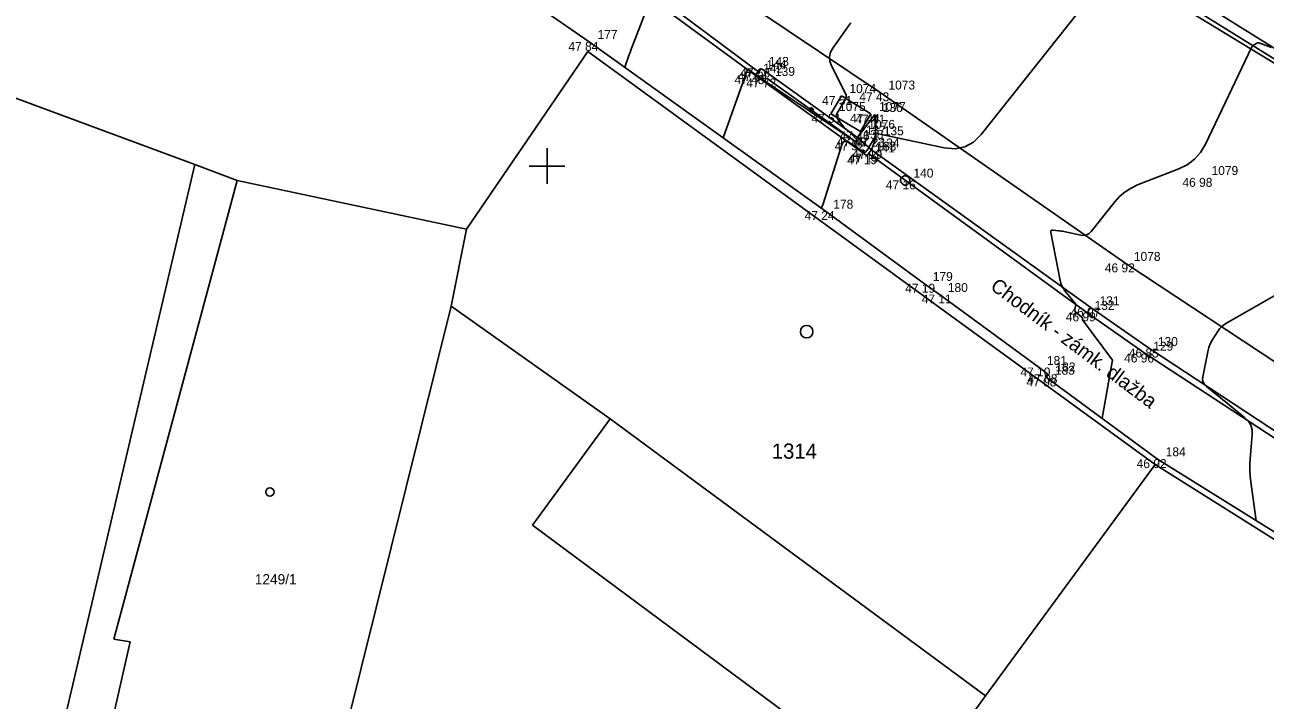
# Model space of a CAD drawing. Extents: x -702257 to -701487, y -1009871 to -1008841.
# Drawn here: x -701789.6 to -701754.93, y -1009039.93 to -1009021.05 of the extents above; entities that cross this region are included whole.
import ezdxf

# ---------------------------------------------------------------- set-up
doc = ezdxf.new("R2010")
doc.units = 0
for name, color, linetype in [('Ex_Major Contours', 7, 'Continuous'), ('Ex_Minor Contours', 7, 'Continuous'), ('Z_betonova_konstrukce', 7, 'Continuous'), ('Z_body', 7, 'Continuous'), ('Z_body_cisla', 7, 'Continuous'), ('Z_body_vysky_redukovane', 7, 'Continuous'), ('Z_budova', 7, 'Continuous'), ('Z_hektometricka_sit', 7, 'Continuous'), ('Z_katastr_cisla_stavebni', 7, 'Continuous'), ('Z_katastr_hranice', 7, 'Continuous'), ('Z_katastr_vnitrni_kresba', 7, 'Continuous'), ('Z_katastr_znacky_budov', 7, 'Continuous'), ('Z_komunikace', 7, 'Continuous'), ('Z_obruba', 7, 'Continuous'), ('Z_popisy', 7, 'Continuous'), ('Z_rozhranni', 7, 'Continuous'), ('Z_site_nerozlisene_znaky', 7, 'Continuous'), ('Z_site_vodovod_znaky', 7, 'Continuous'), ('Z_vstupy', 7, 'Continuous'), ('Z_zabradli', 7, 'Continuous'), ('Z_zabradli_znaky', 7, 'Continuous'), ('Z_zlabek', 7, 'Continuous')]:
    doc.layers.add(name, color=color, linetype=linetype)

# ---------------------------------------------------------------- blocks, each defined once
blk = doc.blocks.new('POINT_DISPLAY')
blk.add_line((0, 0), (0, 0))
blk = doc.blocks.new('Z614')
for p, q in [((-0.13, 0.03), (-0.1, 0.08)), ((-0.13, -0.03), (-0.13, 0.03)), ((-0.1, 0.08), (-0.08, 0.1)), ((-0.08, 0.1), (-0.03, 0.13)), ((-0.03, 0.13), (0.03, 0.13)), ((0.03, 0.13), (0.08, 0.1)), ((0.08, 0.1), (0.1, 0.08)), ((0.1, 0.08), (0.13, 0.03)), ((0.13, 0.03), (0.13, -0.03)), ((-0.1, -0.08), (-0.13, -0.03)), ((-0.08, -0.1), (-0.1, -0.08)), ((-0.03, -0.13), (-0.08, -0.1)), ((0.03, -0.13), (-0.03, -0.13)), ((0.08, -0.1), (0.03, -0.13)), ((0.1, -0.08), (0.08, -0.1)), ((0.13, -0.03), (0.1, -0.08))]:
    blk.add_line(p, q)
blk = doc.blocks.new('Z530')
for p, q in [((-0.05, 0.03), (-0.03, 0.05)), ((-0.05, -0.03), (-0.05, 0.03)), ((-0.03, 0.05), (0.03, 0.05)), ((-0.03, -0.03), (-0.03, 0.03)), ((-0.03, 0.03), (0.03, 0.03)), ((-0.03, -0.03), (0.03, 0.03)), ((0.03, 0.05), (0.05, 0.03)), ((0.03, 0.03), (0.03, -0.03)), ((0.05, 0.03), (0.05, -0.03)), ((-0.03, -0.05), (-0.05, -0.03)), ((0.03, -0.03), (-0.03, -0.03)), ((0.03, -0.05), (-0.03, -0.05)), ((0.05, -0.03), (0.03, -0.05))]:
    blk.add_line(p, q)

msp = doc.modelspace()

# ---------------------------------------------------------------- linework, layer by layer
at = {"layer": 'Ex_Major Contours'}
msp.add_lwpolyline([(-701759.49, -1009032.05), (-701759.208, -1009030.471), (-701759.206, -1009030.463), (-701759.204, -1009030.456), (-701759.199, -1009030.441), (-701759.198, -1009030.437), (-701759.198, -1009030.434), (-701759.199, -1009030.43), (-701759.201, -1009030.427), (-701760.033, -1009029.293), (-701760.037, -1009029.287), (-701760.039, -1009029.282), (-701760.041, -1009029.276), (-701760.041, -1009029.269), (-701760.041, -1009029.243), (-701760.042, -1009029.237), (-701760.043, -1009029.231), (-701760.047, -1009029.226), (-701760.051, -1009029.222), (-701760.228, -1009029.077), (-701760.242, -1009029.062), (-701760.251, -1009029.045), (-701760.254, -1009029.025), (-701760.251, -1009029.004), (-701760.219, -1009028.875), (-701760.219, -1009028.872), (-701760.224, -1009028.868), (-701760.224, -1009028.867), (-701760.221, -1009028.864), (-701760.222, -1009028.862), (-701760.526, -1009028.485), (-701760.572, -1009028.42), (-701760.61, -1009028.35), (-701760.638, -1009028.277), (-701760.658, -1009028.2), (-701760.919, -1009026.855), (-701760.921, -1009026.823), (-701760.911, -1009026.801), (-701760.89, -1009026.79), (-701760.858, -1009026.789), (-701760.707, -1009026.806), (-701760.669, -1009026.81), (-701760.632, -1009026.816), (-701760.594, -1009026.823), (-701760.557, -1009026.83), (-701760.087, -1009026.931), (-701760.001, -1009026.939), (-701759.923, -1009026.924), (-701759.853, -1009026.886), (-701759.791, -1009026.825), (-701759.137, -1009026), (-701759.001, -1009025.849), (-701758.849, -1009025.72), (-701758.681, -1009025.613), (-701758.496, -1009025.527), (-701757.347, -1009025.081), (-701757.109, -1009024.963), (-701756.905, -1009024.809), (-701756.735, -1009024.617), (-701756.6, -1009024.388), (-701755.301, -1009021.671), (-701755.29, -1009021.653), (-701755.277, -1009021.636), (-701755.261, -1009021.622), (-701755.243, -1009021.611), (-701755.165, -1009021.569), (-701755.146, -1009021.56), (-701755.126, -1009021.557), (-701755.106, -1009021.558), (-701755.085, -1009021.563), (-701754.756, -1009021.688)], dxfattribs=at)
at = {"layer": 'Ex_Minor Contours'}
for points in [[(-701759.087, -1009019.349), (-701762.867, -1009024.12), (-701763.082, -1009024.333), (-701763.326, -1009024.466), (-701763.599, -1009024.519), (-701763.901, -1009024.491), (-701765.784, -1009024.086), (-701765.79, -1009024.086), (-701765.795, -1009024.087), (-701765.799, -1009024.091), (-701765.802, -1009024.097), (-701765.81, -1009024.124), (-701765.812, -1009024.131), (-701765.814, -1009024.138), (-701765.817, -1009024.144), (-701765.82, -1009024.15), (-701765.841, -1009024.191), (-701765.846, -1009024.2), (-701765.851, -1009024.209), (-701765.856, -1009024.218), (-701765.861, -1009024.227), (-701766.007, -1009024.471), (-701766.009, -1009024.475), (-701766.01, -1009024.478), (-701766.011, -1009024.481), (-701766.011, -1009024.485), (-701766.012, -1009024.499), (-701766.012, -1009024.503), (-701766.013, -1009024.506), (-701766.015, -1009024.509), (-701766.017, -1009024.512), (-701766.076, -1009024.577), (-701766.086, -1009024.588), (-701766.096, -1009024.598), (-701766.116, -1009024.619), (-701766.121, -1009024.623), (-701766.127, -1009024.625), (-701766.132, -1009024.624), (-701766.138, -1009024.621), (-701766.567, -1009024.335), (-701766.634, -1009024.302), (-701766.69, -1009024.303), (-701766.734, -1009024.337), (-701766.767, -1009024.405), (-701767.295, -1009026.082), (-701767.299, -1009026.092), (-701767.302, -1009026.102), (-701767.305, -1009026.112), (-701767.309, -1009026.122), (-701767.33, -1009026.181)], [(-701772.83, -1009022.24), (-701772.703, -1009021.882), (-701772.681, -1009021.822), (-701772.659, -1009021.763), (-701772.637, -1009021.704), (-701772.614, -1009021.644), (-701772.116, -1009020.356)], [(-701766.507, -1009020.998), (-701766.596, -1009021.112), (-701766.682, -1009021.229), (-701767.018, -1009021.702), (-701767.083, -1009021.821), (-701767.111, -1009021.944), (-701767.102, -1009022.069), (-701767.055, -1009022.197), (-701766.645, -1009023.008), (-701766.641, -1009023.018), (-701766.639, -1009023.028), (-701766.638, -1009023.038), (-701766.639, -1009023.048), (-701766.648, -1009023.09), (-701766.651, -1009023.101), (-701766.655, -1009023.111), (-701766.659, -1009023.12), (-701766.664, -1009023.13), (-701766.897, -1009023.519), (-701766.903, -1009023.53), (-701766.906, -1009023.541), (-701766.908, -1009023.552), (-701766.908, -1009023.565), (-701766.905, -1009023.614), (-701766.904, -1009023.625), (-701766.901, -1009023.637), (-701766.896, -1009023.648), (-701766.89, -1009023.658), (-701766.841, -1009023.73), (-701766.83, -1009023.745), (-701766.82, -1009023.76), (-701766.809, -1009023.775), (-701766.797, -1009023.789), (-701766.709, -1009023.905), (-701766.694, -1009023.923), (-701766.678, -1009023.941), (-701766.661, -1009023.957), (-701766.643, -1009023.973), (-701766.568, -1009024.033), (-701766.55, -1009024.048), (-701766.532, -1009024.064), (-701766.515, -1009024.08), (-701766.498, -1009024.097), (-701766.362, -1009024.242), (-701766.357, -1009024.249), (-701766.353, -1009024.256), (-701766.351, -1009024.264), (-701766.351, -1009024.272), (-701766.353, -1009024.323), (-701766.354, -1009024.326), (-701766.361, -1009024.333), (-701766.362, -1009024.333), (-701767.437, -1009023.614), (-701767.608, -1009023.5), (-701767.78, -1009023.385), (-701767.952, -1009023.27), (-701768.123, -1009023.156), (-701769.147, -1009022.471), (-701769.152, -1009022.467), (-701769.157, -1009022.463), (-701769.165, -1009022.453), (-701769.169, -1009022.449), (-701769.174, -1009022.445), (-701769.385, -1009022.295), (-701769.388, -1009022.294), (-701769.39, -1009022.296), (-701769.395, -1009022.3), (-701769.397, -1009022.304), (-701769.427, -1009022.382), (-701769.433, -1009022.395), (-701769.438, -1009022.408), (-701769.443, -1009022.422), (-701769.447, -1009022.435), (-701770.08, -1009024.21)], [(-701754.661, -1009028.62), (-701756.035, -1009029.402), (-701756.098, -1009029.443), (-701756.155, -1009029.491), (-701756.205, -1009029.546), (-701756.249, -1009029.607), (-701756.411, -1009029.865), (-701756.448, -1009029.931), (-701756.479, -1009029.999), (-701756.504, -1009030.07), (-701756.522, -1009030.144), (-701756.674, -1009030.893), (-701756.68, -1009030.972), (-701756.666, -1009031.043), (-701756.631, -1009031.107), (-701756.576, -1009031.163), (-701756.314, -1009031.373), (-701756.248, -1009031.425), (-701756.182, -1009031.478), (-701756.117, -1009031.531), (-701756.052, -1009031.584), (-701755.496, -1009032.033), (-701755.397, -1009032.133), (-701755.331, -1009032.245), (-701755.296, -1009032.372), (-701755.293, -1009032.512), (-701755.352, -1009033.183), (-701755.361, -1009033.344), (-701755.362, -1009033.505), (-701755.353, -1009033.665), (-701755.335, -1009033.825), (-701755.183, -1009034.912)]]:
    msp.add_lwpolyline(points, dxfattribs=at)
at = {"layer": 'Z_betonova_konstrukce'}
for p, q in [((-701769.18, -1009022.46), (-701769.09, -1009022.37)), ((-701766.07, -1009024.7), (-701769.18, -1009022.46)), ((-701766.32, -1009024.2), (-701765.93, -1009024.55)), ((-701766.02, -1009024.65), (-701766.07, -1009024.7)), ((-701765.93, -1009024.55), (-701766.02, -1009024.65))]:
    msp.add_line(p, q, dxfattribs=at)
at = {"layer": 'Z_budova'}
for p, q in [((-701773.82, -1009021.53), (-701767.22, -1009026.26)), ((-701764.45, -1009028.29), (-701764.03, -1009028.59)), ((-701761.25, -1009030.63), (-701761.01, -1009030.82)), ((-701761.01, -1009030.82), (-701761.04, -1009030.91)), ((-701761.04, -1009030.91), (-701757.94, -1009033.19)), ((-701757.94, -1009033.19), (-701750.48, -1009037.85))]:
    msp.add_line(p, q, dxfattribs=at)
at = {"layer": 'Z_hektometricka_sit'}
for p, q in [((-701775, -1009024.5), (-701775, -1009025.5)), ((-701775, -1009024.5), (-701775, -1009025.5)), ((-701775.5, -1009025), (-701774.5, -1009025)), ((-701775.5, -1009025), (-701774.5, -1009025))]:
    msp.add_line(p, q, dxfattribs=at)
at = {"layer": 'Z_katastr_hranice'}
for p, q in [((-701766.02, -1009015.21), (-701739.99, -1009031.08)), ((-701773.86, -1009021.8), (-701777.25, -1009026.76)), ((-701758.01, -1009033.34), (-701773.86, -1009021.8)), ((-701790.81, -1009022.75), (-701784.84, -1009024.96)), ((-701784.84, -1009024.96), (-701792.33, -1009056.81)), ((-701783.66, -1009025.4), (-701784.84, -1009024.96)), ((-701777.25, -1009026.76), (-701783.66, -1009025.4)), ((-701777.25, -1009026.76), (-701777.68, -1009028.92)), ((-701777.68, -1009028.92), (-701785.11, -1009058.74)), ((-701773.24, -1009032.06), (-701777.68, -1009028.92)), ((-701775.41, -1009035.04), (-701773.24, -1009032.06)), ((-701758.01, -1009033.34), (-701762.75, -1009039.81)), ((-701747.14, -1009040.19), (-701758.01, -1009033.34)), ((-701764.93, -1009042.8), (-701775.41, -1009035.04)), ((-701762.75, -1009039.81), (-701764.04, -1009041.58))]:
    msp.add_line(p, q, dxfattribs=at)
at = {"layer": 'Z_katastr_vnitrni_kresba'}
for p, q in [((-701783.9, -1009026.31), (-701783.66, -1009025.4)), ((-701787.11, -1009038.22), (-701783.9, -1009026.31)), ((-701773.24, -1009032.06), (-701762.75, -1009039.81)), ((-701790.94, -1009057.21), (-701786.65, -1009038.3)), ((-701786.65, -1009038.3), (-701787.11, -1009038.22))]:
    msp.add_line(p, q, dxfattribs=at)
at = {"layer": 'Z_katastr_znacky_budov'}
for centre, radius in [((-701767.747, -1009029.629), 0.175), ((-701782.745, -1009034.109), 0.117)]:
    msp.add_circle(centre, radius, dxfattribs=at)
at = {"layer": 'Z_komunikace'}
for p, q in [((-701750.02, -1009024.91), (-701759.04, -1009019.29)), ((-701769.09, -1009022.37), (-701772.09, -1009020.13)), ((-701769.02, -1009022.27), (-701769.09, -1009022.37)), ((-701766.32, -1009024.2), (-701769.02, -1009022.27)), ((-701765.84, -1009023.56), (-701766.32, -1009024.2)), ((-701765.81, -1009024.21), (-701765.84, -1009023.56)), ((-701765.93, -1009024.55), (-701765.81, -1009024.21)), ((-701759.79, -1009028.96), (-701765.93, -1009024.55)), ((-701758.16, -1009030.1), (-701759.79, -1009028.96)), ((-701752.64, -1009033.74), (-701758.16, -1009030.1))]:
    msp.add_line(p, q, dxfattribs=at)
at = {"layer": 'Z_obruba'}
for p, q in [((-701749.85, -1009024.73), (-701758.92, -1009019.05)), ((-701772.21, -1009020.24), (-701769.18, -1009022.46)), ((-701758.29, -1009030.24), (-701759.92, -1009029.09)), ((-701752.82, -1009033.82), (-701758.29, -1009030.24))]:
    msp.add_line(p, q, dxfattribs=at)
at = {"layer": 'Z_rozhranni'}
for p, q in [((-701769.11, -1009020.65), (-701765.69, -1009022.94)), ((-701765.69, -1009022.94), (-701758.83, -1009027.72)), ((-701758.83, -1009027.72), (-701749.59, -1009033.82))]:
    msp.add_line(p, q, dxfattribs=at)
at = {"layer": 'Z_site_nerozlisene_znaky'}
for p, q in [((-701766.77, -1009023.04), (-701767.07, -1009023.54)), ((-701765.95, -1009023.54), (-701766.77, -1009023.04)), ((-701767.07, -1009023.54), (-701766.24, -1009024.03)), ((-701766.24, -1009024.03), (-701765.95, -1009023.54))]:
    msp.add_line(p, q, dxfattribs=at)
at = {"layer": 'Z_vstupy'}
for p, q in [((-701775.12, -1009020.63), (-701773.82, -1009021.53)), ((-701767.22, -1009026.26), (-701764.45, -1009028.29)), ((-701764.03, -1009028.59), (-701761.25, -1009030.63))]:
    msp.add_line(p, q, dxfattribs=at)
at = {"layer": 'Z_zabradli'}
msp.add_line((-701766.38, -1009024.31), (-701768.85, -1009022.55), dxfattribs=at)
at = {"layer": 'Z_zlabek'}
for q in [(-701766.02, -1009024.65), (-701759.79, -1009028.96)]:
    msp.add_line((-701759.92, -1009029.09), q, dxfattribs=at)

# ---------------------------------------------------------------- block references
at = {"layer": 'Z_body'}
for p in [(-701773.82, -1009021.53), (-701769.09, -1009022.37), (-701769.02, -1009022.27), (-701769.18, -1009022.46), (-701768.85, -1009022.55), (-701766.77, -1009023.04), (-701765.69, -1009022.94), (-701767.07, -1009023.54), (-701765.95, -1009023.54), (-701765.84, -1009023.56), (-701766.24, -1009024.03), (-701766.38, -1009024.31), (-701766.32, -1009024.2), (-701765.81, -1009024.21), (-701766.07, -1009024.7), (-701766.02, -1009024.65), (-701765.93, -1009024.55), (-701764.99, -1009025.4), (-701756.66, -1009025.33), (-701767.22, -1009026.26), (-701758.83, -1009027.72), (-701764.45, -1009028.29), (-701764.03, -1009028.59), (-701759.79, -1009028.96), (-701759.92, -1009029.09), (-701758.29, -1009030.24), (-701758.16, -1009030.1), (-701761.25, -1009030.63), (-701761.04, -1009030.91), (-701761.01, -1009030.82), (-701757.94, -1009033.19)]:
    msp.add_blockref('POINT_DISPLAY', p, dxfattribs=at)
at = {"layer": 'Z_site_vodovod_znaky'}
msp.add_blockref('Z614', (-701764.99, -1009025.4), dxfattribs=at)
at = {"layer": 'Z_zabradli_znaky', "rotation": -35.600000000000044}
msp.add_blockref('Z530', (-701767.615, -1009023.43), dxfattribs=at)

# ---------------------------------------------------------------- texts
at = {"layer": 'Z_body_cisla'}
for s, p in [('177', (-701773.59, -1009021.45)), ('144', (-701768.87, -1009022.29)), ('143', (-701768.8, -1009022.2)), ('142', (-701768.96, -1009022.39)), ('139', (-701768.63, -1009022.48)), ('1074', (-701766.55, -1009022.96)), ('1073', (-701765.46, -1009022.86)), ('1075', (-701766.84, -1009023.46)), ('1077', (-701765.72, -1009023.46)), ('136', (-701765.62, -1009023.49)), ('1076', (-701766.02, -1009023.96)), ('138', (-701766.16, -1009024.24)), ('137', (-701766.09, -1009024.12)), ('135', (-701765.59, -1009024.14)), ('141', (-701765.84, -1009024.62)), ('133', (-701765.8, -1009024.57)), ('134', (-701765.71, -1009024.48)), ('140', (-701764.76, -1009025.32)), ('1079', (-701756.43, -1009025.25)), ('178', (-701767, -1009026.19)), ('1078', (-701758.6, -1009027.65)), ('179', (-701764.22, -1009028.21)), ('180', (-701763.8, -1009028.52)), ('131', (-701759.56, -1009028.89)), ('132', (-701759.7, -1009029.02)), ('129', (-701758.06, -1009030.16)), ('130', (-701757.93, -1009030.03)), ('181', (-701761.03, -1009030.56)), ('183', (-701760.81, -1009030.83)), ('182', (-701760.79, -1009030.74)), ('184', (-701757.71, -1009033.11))]:
    msp.add_text(s, height=0.25, dxfattribs=at).set_placement(p)
at = {"layer": 'Z_body_vysky_redukovane'}
for s, p in [('47 84', (-701774.403, -1009021.78)), ('47 64', (-701769.673, -1009022.62)), ('47 63', (-701769.603, -1009022.52)), ('47 48', (-701769.763, -1009022.71)), ('47 72', (-701769.433, -1009022.8)), ('47 51', (-701767.312, -1009023.29)), ('47 43', (-701766.273, -1009023.19)), ('47 51', (-701767.612, -1009023.79)), ('47 44', (-701766.533, -1009023.79)), ('47 41', (-701766.382, -1009023.81)), ('47 46', (-701766.823, -1009024.28)), ('47 52', (-701766.963, -1009024.56)), ('47 48', (-701766.903, -1009024.45)), ('47 23', (-701766.393, -1009024.46)), ('47 19', (-701766.612, -1009024.95)), ('47 19', (-701766.562, -1009024.9)), ('47 19', (-701766.472, -1009024.8)), ('47 16', (-701765.532, -1009025.65)), ('46 98', (-701757.243, -1009025.58)), ('47 24', (-701767.803, -1009026.51)), ('46 92', (-701759.413, -1009027.97)), ('47 19', (-701764.992, -1009028.54)), ('47 11', (-701764.53, -1009028.84)), ('46 97', (-701760.373, -1009029.21)), ('46 99', (-701760.503, -1009029.34)), ('46 96', (-701758.873, -1009030.49)), ('46 85', (-701758.743, -1009030.35)), ('47 10', (-701761.771, -1009030.88)), ('47 08', (-701761.603, -1009031.16)), ('47 08', (-701761.573, -1009031.07)), ('46 92', (-701758.523, -1009033.44))]:
    msp.add_text(s, height=0.25, dxfattribs=at).set_placement(p)
at = {"layer": 'Z_katastr_cisla_stavebni'}
for s, height, p in [('1314', 0.425, (-701768.721, -1009033.179)), ('1249/1', 0.285, (-701783.166, -1009036.69))]:
    msp.add_text(s, height=height, dxfattribs=at).set_placement(p)
at = {"layer": 'Z_popisy'}
msp.add_text('Chodník - zámk. dlažba', height=0.4, rotation=323.1, dxfattribs=at).set_placement((-701762.64, -1009028.42))

doc.saveas('drawing.dxf')
